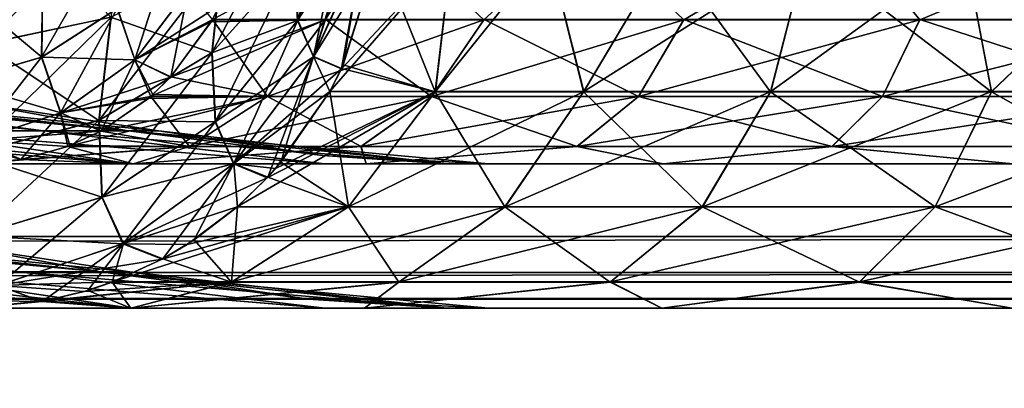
# Model space of a CAD drawing. Header units: millimetres. Extents: x -180 to 180, y -42 to 450.
# Tile 287 of 517: x 113 to 127, y -1 to 4. Entities that reach past the tile are written whole.
import ezdxf

# ---------------------------------------------------------------- set-up
doc = ezdxf.new("R2010")
doc.units = ezdxf.units.MM
doc.header["$LTSCALE"] = 65.185185
for name, color, linetype in [('13', 7, 'CONTINUOUS'), ('14', 7, 'CONTINUOUS'), ('15', 7, 'CONTINUOUS'), ('1572', 7, 'CONTINUOUS'), ('1584', 7, 'CONTINUOUS'), ('1585', 7, 'CONTINUOUS'), ('1586', 7, 'CONTINUOUS'), ('1587', 7, 'CONTINUOUS'), ('1588', 7, 'CONTINUOUS'), ('1589', 7, 'CONTINUOUS'), ('16', 7, 'CONTINUOUS'), ('1662', 7, 'CONTINUOUS'), ('1663', 7, 'CONTINUOUS'), ('1695', 7, 'CONTINUOUS'), ('1696', 7, 'CONTINUOUS'), ('1716', 7, 'CONTINUOUS'), ('1718', 7, 'CONTINUOUS'), ('1719', 7, 'CONTINUOUS'), ('1720', 7, 'CONTINUOUS'), ('1731', 7, 'CONTINUOUS'), ('1732', 7, 'CONTINUOUS'), ('1733', 7, 'CONTINUOUS'), ('1810', 7, 'CONTINUOUS'), ('1811', 7, 'CONTINUOUS'), ('1832', 7, 'CONTINUOUS'), ('1833', 7, 'CONTINUOUS'), ('7', 7, 'CONTINUOUS')]:
    doc.layers.add(name, color=color, linetype=linetype)

msp = doc.modelspace()

# ---------------------------------------------------------------- linework, layer by layer
at = {"layer": '13', "linetype": 'CONTINUOUS'}
for points in [[(152, -16, -447), (-152, -16, -447), (152, 68, -447), (152, -16, -447)], [(-152, -16, -447), (-152, 68, -447), (152, 68, -447), (-152, -16, -447)]]:
    msp.add_3dface(points, dxfattribs=at)
at = {"layer": '14', "linetype": 'CONTINUOUS'}
for points in [[(-152, 0), (152, 0), (152, 0, -430.007), (-152, 0)], [(-152, 0, -430.007), (-152, 0), (152, 0, -430.007), (-152, 0, -430.007)]]:
    msp.add_3dface(points, dxfattribs=at)
at = {"layer": '15', "linetype": 'CONTINUOUS'}
for points in [[(-152, 0.991, -431.006), (-152, 0.495, -430.87), (152, 0.991, -431.006), (-152, 0.991, -431.006)], [(-152, 0.495, -430.87), (152, 0.495, -430.869), (152, 0.991, -431.006), (-152, 0.495, -430.87)], [(-152, 0.495, -430.87), (-152, 0.133, -430.504), (152, 0.495, -430.869), (-152, 0.495, -430.87)], [(-152, 0.133, -430.504), (152, 0.133, -430.504), (152, 0.495, -430.869), (-152, 0.133, -430.504)], [(-152, 0.133, -430.504), (-152, 0, -430.007), (152, 0.133, -430.504), (-152, 0.133, -430.504)], [(-152, 0, -430.007), (152, 0, -430.007), (152, 0.133, -430.504), (-152, 0, -430.007)]]:
    msp.add_3dface(points, dxfattribs=at)
at = {"layer": '1572', "linetype": 'CONTINUOUS'}
for points in [[(114.877, 2, -288.381), (112.696, 2, -306.013), (111.367, 2, -291.074), (114.877, 2, -288.381)], [(111.37, 2, -55.928), (112.696, 2, -40.987), (114.881, 2, -58.623), (111.37, 2, -55.928)], [(114.915, 2, -300.62), (112.696, 2, -306.013), (114.877, 2, -288.381), (114.915, 2, -300.62)], [(112.696, 2, -40.987), (114.915, 2, -46.38), (114.881, 2, -58.623), (112.696, 2, -40.987)], [(117.572, 2, -284.87), (114.915, 2, -300.62), (114.877, 2, -288.381), (117.572, 2, -284.87)], [(114.881, 2, -58.623), (114.915, 2, -46.38), (117.574, 2, -62.133), (114.881, 2, -58.623)], [(118.148, 2, -295.769), (114.915, 2, -300.62), (117.572, 2, -284.87), (118.148, 2, -295.769)], [(114.915, 2, -46.38), (118.148, 2, -51.231), (117.574, 2, -62.133), (114.915, 2, -46.38)], [(119.266, 2, -280.781), (118.148, 2, -295.769), (117.572, 2, -284.87), (119.266, 2, -280.781)], [(117.574, 2, -62.133), (118.148, 2, -51.231), (119.266, 2, -66.219), (117.574, 2, -62.133)], [(122.269, 2, -291.648), (118.148, 2, -295.769), (119.843, 2, -276.394), (122.269, 2, -291.648)], [(119.843, 2, -276.394), (118.148, 2, -295.769), (119.266, 2, -280.781), (119.843, 2, -276.394)], [(118.148, 2, -51.231), (122.269, 2, -55.352), (119.266, 2, -66.219), (118.148, 2, -51.231)], [(119.266, 2, -66.219), (122.269, 2, -55.352), (119.843, 2, -70.606), (119.266, 2, -66.219)], [(122.269, 2, -55.352), (122.269, 2, -291.648), (119.843, 2, -276.394), (122.269, 2, -55.352)], [(119.843, 2, -70.606), (122.269, 2, -55.352), (119.843, 2, -276.394), (119.843, 2, -70.606)], [(127.12, 2, -288.415), (122.269, 2, -291.648), (127.12, 2, -58.585), (127.12, 2, -288.415)], [(127.12, 2, -58.585), (122.269, 2, -291.648), (122.269, 2, -55.352), (127.12, 2, -58.585)]]:
    msp.add_3dface(points, dxfattribs=at)
at = {"layer": '1584', "linetype": 'CONTINUOUS'}
for points in [[(111.37, 2, -55.928), (114.881, 2, -58.623), (109.231, 2.46, -59.979), (111.37, 2, -55.928)], [(109.231, 2.46, -59.979), (114.881, 2, -58.623), (110.581, 2.46, -60.911), (109.231, 2.46, -59.979)], [(110.581, 2.46, -60.911), (114.881, 2, -58.623), (111.775, 2.46, -61.992), (110.581, 2.46, -60.911)], [(114.881, 2, -58.623), (117.574, 2, -62.133), (111.775, 2.46, -61.992), (114.881, 2, -58.623)], [(111.775, 2.46, -61.992), (117.574, 2, -62.133), (113.671, 2.46, -64.528), (111.775, 2.46, -61.992)], [(117.574, 2, -62.133), (119.266, 2, -66.219), (113.671, 2.46, -64.528), (117.574, 2, -62.133)], [(113.671, 2.46, -64.528), (119.266, 2, -66.219), (114.845, 2.46, -67.405), (113.671, 2.46, -64.528)], [(119.266, 2, -66.219), (119.843, 2, -70.606), (114.845, 2.46, -67.405), (119.266, 2, -66.219)], [(114.845, 2.46, -67.405), (119.843, 2, -70.606), (117.543, 2.115, -70.606), (114.845, 2.46, -67.405)], [(115.267, 2.46, -70.606), (114.845, 2.46, -67.405), (117.543, 2.115, -70.606), (115.267, 2.46, -70.606)]]:
    msp.add_3dface(points, dxfattribs=at)
at = {"layer": '1585', "linetype": 'CONTINUOUS'}
for points in [[(109.13, 3, -67.428), (108.556, 3, -66.491), (113.671, 2.46, -64.528), (109.13, 3, -67.428)], [(108.556, 3, -66.491), (111.775, 2.46, -61.992), (113.671, 2.46, -64.528), (108.556, 3, -66.491)], [(109.551, 3, -68.442), (109.13, 3, -67.428), (114.845, 2.46, -67.405), (109.551, 3, -68.442)], [(109.13, 3, -67.428), (113.671, 2.46, -64.528), (114.845, 2.46, -67.405), (109.13, 3, -67.428)], [(109.807, 3, -69.511), (109.551, 3, -68.442), (114.845, 2.46, -67.405), (109.807, 3, -69.511)], [(109.807, 3, -69.511), (114.845, 2.46, -67.405), (115.267, 2.46, -70.606), (109.807, 3, -69.511)], [(109.807, 3, -69.511), (115.267, 2.46, -70.606), (112.593, 2.865, -70.606), (109.807, 3, -69.511)]]:
    msp.add_3dface(points, dxfattribs=at)
at = {"layer": '1586', "linetype": 'CONTINUOUS'}
for points in [[(112.593, 2.865, -70.606), (115.267, 2.46, -70.606), (112.594, 2.865, -276.394), (112.593, 2.865, -70.606)], [(112.594, 2.865, -276.394), (115.267, 2.46, -70.606), (115.267, 2.46, -276.394), (112.594, 2.865, -276.394)]]:
    msp.add_3dface(points, dxfattribs=at)
at = {"layer": '1587', "linetype": 'CONTINUOUS'}
for points in [[(108.557, 3, -280.507), (109.131, 3, -279.571), (113.671, 2.46, -282.472), (108.557, 3, -280.507)], [(111.775, 2.46, -285.008), (108.557, 3, -280.507), (113.671, 2.46, -282.472), (111.775, 2.46, -285.008)], [(109.131, 3, -279.571), (109.551, 3, -278.557), (113.671, 2.46, -282.472), (109.131, 3, -279.571)], [(109.551, 3, -278.557), (109.807, 3, -277.49), (114.845, 2.46, -279.595), (109.551, 3, -278.557)], [(113.671, 2.46, -282.472), (109.551, 3, -278.557), (114.845, 2.46, -279.595), (113.671, 2.46, -282.472)], [(109.807, 3, -277.49), (109.894, 3, -276.394), (114.845, 2.46, -279.595), (109.807, 3, -277.49)], [(109.894, 3, -276.394), (112.594, 2.865, -276.394), (114.845, 2.46, -279.595), (109.894, 3, -276.394)], [(112.594, 2.865, -276.394), (115.267, 2.46, -276.394), (114.845, 2.46, -279.595), (112.594, 2.865, -276.394)]]:
    msp.add_3dface(points, dxfattribs=at)
at = {"layer": '1588', "linetype": 'CONTINUOUS'}
for points in [[(114.877, 2, -288.381), (111.367, 2, -291.074), (110.581, 2.46, -286.089), (114.877, 2, -288.381)], [(114.877, 2, -288.381), (110.581, 2.46, -286.089), (111.775, 2.46, -285.008), (114.877, 2, -288.381)], [(117.572, 2, -284.87), (114.877, 2, -288.381), (111.775, 2.46, -285.008), (117.572, 2, -284.87)], [(117.572, 2, -284.87), (111.775, 2.46, -285.008), (113.671, 2.46, -282.472), (117.572, 2, -284.87)], [(119.266, 2, -280.781), (117.572, 2, -284.87), (113.671, 2.46, -282.472), (119.266, 2, -280.781)], [(119.266, 2, -280.781), (113.671, 2.46, -282.472), (114.845, 2.46, -279.595), (119.266, 2, -280.781)], [(115.267, 2.46, -276.394), (119.266, 2, -280.781), (114.845, 2.46, -279.595), (115.267, 2.46, -276.394)], [(119.266, 2, -280.781), (115.267, 2.46, -276.394), (117.544, 2.115, -276.394), (119.266, 2, -280.781)], [(119.843, 2, -276.394), (119.266, 2, -280.781), (117.544, 2.115, -276.394), (119.843, 2, -276.394)]]:
    msp.add_3dface(points, dxfattribs=at)
at = {"layer": '1589', "linetype": 'CONTINUOUS'}
for points in [[(115.267, 2.46, -70.606), (117.543, 2.115, -70.606), (115.267, 2.46, -276.394), (115.267, 2.46, -70.606)], [(115.267, 2.46, -276.394), (117.543, 2.115, -70.606), (117.544, 2.115, -276.394), (115.267, 2.46, -276.394)], [(117.543, 2.115, -70.606), (119.843, 2, -70.606), (117.544, 2.115, -276.394), (117.543, 2.115, -70.606)], [(119.843, 2, -70.606), (119.843, 2, -276.394), (117.544, 2.115, -276.394), (119.843, 2, -70.606)]]:
    msp.add_3dface(points, dxfattribs=at)
at = {"layer": '16', "linetype": 'CONTINUOUS'}
for points in [[(-152, 68.009, -431.591), (-152, 0.991, -431.006), (152, 0.991, -431.006), (-152, 68.009, -431.591)], [(152, 68.009, -431.591), (-152, 68.009, -431.591), (152, 0.991, -431.006), (152, 68.009, -431.591)]]:
    msp.add_3dface(points, dxfattribs=at)
at = {"layer": '1662', "linetype": 'CONTINUOUS'}
for points in [[(116.015, 4.003, -307.009), (115.437, 3.206, -306.836), (116.78, 2.937, -302.621), (116.015, 4.003, -307.009)], [(117.582, 4.002, -303.015), (116.015, 4.003, -307.009), (116.78, 2.937, -302.621), (117.582, 4.002, -303.015)], [(119.056, 2.937, -298.811), (117.582, 4.002, -303.015), (116.78, 2.937, -302.621), (119.056, 2.937, -298.811)], [(119.783, 4.002, -299.331), (117.582, 4.002, -303.015), (119.056, 2.937, -298.811), (119.783, 4.002, -299.331)], [(121.926, 2.937, -295.426), (119.783, 4.002, -299.331), (119.056, 2.937, -298.811), (121.926, 2.937, -295.426)], [(122.557, 4.002, -296.057), (119.783, 4.002, -299.331), (121.926, 2.937, -295.426), (122.557, 4.002, -296.057)], [(125.311, 2.937, -292.556), (122.557, 4.002, -296.057), (121.926, 2.937, -295.426), (125.311, 2.937, -292.556)], [(125.831, 4.002, -293.283), (122.557, 4.002, -296.057), (125.311, 2.937, -292.556), (125.831, 4.002, -293.283)], [(129.121, 2.937, -290.28), (125.831, 4.002, -293.283), (125.311, 2.937, -292.556), (129.121, 2.937, -290.28)], [(129.515, 4.002, -291.082), (125.831, 4.002, -293.283), (129.121, 2.937, -290.28), (129.515, 4.002, -291.082)], [(116.78, 2.937, -302.621), (115.437, 3.206, -306.836), (115.189, 2.963, -306.761), (116.78, 2.937, -302.621)], [(115.699, 2.241, -302.091), (115.16, 2.937, -306.753), (114.471, 2.455, -306.546), (115.699, 2.241, -302.091)], [(115.16, 2.937, -306.753), (116.78, 2.937, -302.621), (115.189, 2.963, -306.761), (115.16, 2.937, -306.753)], [(115.699, 2.241, -302.091), (116.78, 2.937, -302.621), (115.16, 2.937, -306.753), (115.699, 2.241, -302.091)], [(115.699, 2.241, -302.091), (118.077, 2.241, -298.111), (116.78, 2.937, -302.621), (115.699, 2.241, -302.091)], [(118.077, 2.241, -298.111), (119.056, 2.937, -298.811), (116.78, 2.937, -302.621), (118.077, 2.241, -298.111)], [(118.077, 2.241, -298.111), (121.074, 2.241, -294.574), (119.056, 2.937, -298.811), (118.077, 2.241, -298.111)], [(121.074, 2.241, -294.574), (121.926, 2.937, -295.426), (119.056, 2.937, -298.811), (121.074, 2.241, -294.574)], [(121.074, 2.241, -294.574), (124.611, 2.241, -291.577), (121.926, 2.937, -295.426), (121.074, 2.241, -294.574)], [(124.611, 2.241, -291.577), (125.311, 2.937, -292.556), (121.926, 2.937, -295.426), (124.611, 2.241, -291.577)], [(124.611, 2.241, -291.577), (128.591, 2.241, -289.199), (125.311, 2.937, -292.556), (124.611, 2.241, -291.577)], [(128.591, 2.241, -289.199), (129.121, 2.937, -290.28), (125.311, 2.937, -292.556), (128.591, 2.241, -289.199)], [(115.699, 2.241, -302.091), (114.471, 2.455, -306.546), (114.036, 2.253, -306.415), (115.699, 2.241, -302.091)], [(113.358, 2.06, -306.212), (114.915, 2, -300.62), (114.007, 2.241, -306.406), (113.358, 2.06, -306.212)], [(114.007, 2.241, -306.406), (115.699, 2.241, -302.091), (114.036, 2.253, -306.415), (114.007, 2.241, -306.406)], [(114.007, 2.241, -306.406), (114.915, 2, -300.62), (115.699, 2.241, -302.091), (114.007, 2.241, -306.406)], [(114.915, 2, -300.62), (118.148, 2, -295.769), (118.077, 2.241, -298.111), (114.915, 2, -300.62)], [(115.699, 2.241, -302.091), (114.915, 2, -300.62), (118.077, 2.241, -298.111), (115.699, 2.241, -302.091)], [(118.077, 2.241, -298.111), (118.148, 2, -295.769), (121.074, 2.241, -294.574), (118.077, 2.241, -298.111)], [(118.148, 2, -295.769), (122.269, 2, -291.648), (121.074, 2.241, -294.574), (118.148, 2, -295.769)], [(121.074, 2.241, -294.574), (122.269, 2, -291.648), (124.611, 2.241, -291.577), (121.074, 2.241, -294.574)], [(122.269, 2, -291.648), (127.12, 2, -288.415), (124.611, 2.241, -291.577), (122.269, 2, -291.648)], [(124.611, 2.241, -291.577), (127.12, 2, -288.415), (128.591, 2.241, -289.199), (124.611, 2.241, -291.577)], [(112.696, 2, -306.013), (114.915, 2, -300.62), (113.358, 2.06, -306.212), (112.696, 2, -306.013)]]:
    msp.add_3dface(points, dxfattribs=at)
at = {"layer": '1663', "linetype": 'CONTINUOUS'}
for points in [[(114.695, 4.155, -311.01), (114.699, 5.317, -312.901), (113.645, 3.479, -311.212), (114.695, 4.155, -311.01)], [(113.645, 3.479, -311.212), (114.699, 5.317, -312.901), (113.66, 4.737, -313.332), (113.645, 3.479, -311.212)], [(114.937, 3.442, -308.942), (115.459, 5.067, -310.679), (114.695, 4.155, -311.01), (114.937, 3.442, -308.942)], [(115.681, 4.426, -308.882), (115.459, 5.067, -310.679), (114.937, 3.442, -308.942), (115.681, 4.426, -308.882)], [(112.478, 4.455, -313.551), (112.46, 3.135, -311.256), (113.66, 4.737, -313.332), (112.478, 4.455, -313.551)], [(112.46, 3.135, -311.256), (113.645, 3.479, -311.212), (113.66, 4.737, -313.332), (112.46, 3.135, -311.256)], [(115.437, 3.206, -306.836), (115.681, 4.426, -308.882), (114.937, 3.442, -308.942), (115.437, 3.206, -306.836)], [(115.437, 3.206, -306.836), (116.015, 4.003, -307.009), (115.681, 4.426, -308.882), (115.437, 3.206, -306.836)], [(113.909, 2.707, -308.896), (114.695, 4.155, -311.01), (113.645, 3.479, -311.212), (113.909, 2.707, -308.896)], [(114.937, 3.442, -308.942), (114.695, 4.155, -311.01), (113.909, 2.707, -308.896), (114.937, 3.442, -308.942)], [(112.46, 3.135, -311.256), (112.744, 2.324, -308.75), (113.645, 3.479, -311.212), (112.46, 3.135, -311.256)], [(112.744, 2.324, -308.75), (113.909, 2.707, -308.896), (113.645, 3.479, -311.212), (112.744, 2.324, -308.75)], [(114.471, 2.455, -306.546), (114.937, 3.442, -308.942), (113.909, 2.707, -308.896), (114.471, 2.455, -306.546)], [(114.471, 2.455, -306.546), (115.16, 2.937, -306.753), (114.937, 3.442, -308.942), (114.471, 2.455, -306.546)], [(115.189, 2.963, -306.761), (115.437, 3.206, -306.836), (114.937, 3.442, -308.942), (115.189, 2.963, -306.761)], [(115.16, 2.937, -306.753), (115.189, 2.963, -306.761), (114.937, 3.442, -308.942), (115.16, 2.937, -306.753)], [(112.744, 2.324, -308.75), (113.358, 2.06, -306.212), (113.909, 2.707, -308.896), (112.744, 2.324, -308.75)], [(113.358, 2.06, -306.212), (114.007, 2.241, -306.406), (113.909, 2.707, -308.896), (113.358, 2.06, -306.212)], [(114.007, 2.241, -306.406), (114.036, 2.253, -306.415), (113.909, 2.707, -308.896), (114.007, 2.241, -306.406)], [(114.036, 2.253, -306.415), (114.471, 2.455, -306.546), (113.909, 2.707, -308.896), (114.036, 2.253, -306.415)], [(112.696, 2, -306.013), (113.358, 2.06, -306.212), (112.744, 2.324, -308.75), (112.696, 2, -306.013)]]:
    msp.add_3dface(points, dxfattribs=at)
at = {"layer": '1695', "linetype": 'CONTINUOUS'}
for points in [[(116.118, 4.201, -39.96), (118.392, 5.305, -44.528), (116.013, 3.999, -39.991), (116.118, 4.201, -39.96)], [(116.013, 3.999, -39.991), (118.392, 5.305, -44.528), (117.581, 4, -43.986), (116.013, 3.999, -39.991)], [(117.581, 4, -43.986), (118.392, 5.305, -44.528), (119.782, 4, -47.67), (117.581, 4, -43.986)], [(118.392, 5.305, -44.528), (121.194, 5.305, -48.733), (119.782, 4, -47.67), (118.392, 5.305, -44.528)], [(119.782, 4, -47.67), (121.194, 5.305, -48.733), (122.556, 4, -50.944), (119.782, 4, -47.67)], [(121.194, 5.305, -48.733), (124.767, 5.305, -52.306), (122.556, 4, -50.944), (121.194, 5.305, -48.733)], [(122.556, 4, -50.944), (124.767, 5.305, -52.306), (125.83, 4, -53.718), (122.556, 4, -50.944)], [(124.767, 5.305, -52.306), (128.972, 5.305, -55.108), (125.83, 4, -53.718), (124.767, 5.305, -52.306)], [(125.83, 4, -53.718), (128.972, 5.305, -55.108), (129.514, 4, -55.919), (125.83, 4, -53.718)], [(115.434, 3.202, -40.165), (117.581, 4, -43.986), (115.157, 2.935, -40.248), (115.434, 3.202, -40.165)], [(115.157, 2.935, -40.248), (117.581, 4, -43.986), (116.778, 2.935, -44.38), (115.157, 2.935, -40.248)], [(115.998, 3.971, -39.996), (117.581, 4, -43.986), (115.434, 3.202, -40.165), (115.998, 3.971, -39.996)], [(116.013, 3.999, -39.991), (117.581, 4, -43.986), (115.998, 3.971, -39.996), (116.013, 3.999, -39.991)], [(117.581, 4, -43.986), (119.782, 4, -47.67), (116.778, 2.935, -44.38), (117.581, 4, -43.986)], [(116.778, 2.935, -44.38), (119.782, 4, -47.67), (119.055, 2.935, -48.19), (116.778, 2.935, -44.38)], [(119.782, 4, -47.67), (122.556, 4, -50.944), (119.055, 2.935, -48.19), (119.782, 4, -47.67)], [(119.055, 2.935, -48.19), (122.556, 4, -50.944), (121.924, 2.935, -51.576), (119.055, 2.935, -48.19)], [(122.556, 4, -50.944), (125.83, 4, -53.718), (121.924, 2.935, -51.576), (122.556, 4, -50.944)], [(121.924, 2.935, -51.576), (125.83, 4, -53.718), (125.31, 2.935, -54.445), (121.924, 2.935, -51.576)], [(125.83, 4, -53.718), (129.514, 4, -55.919), (125.31, 2.935, -54.445), (125.83, 4, -53.718)], [(125.31, 2.935, -54.445), (129.514, 4, -55.919), (129.12, 2.935, -56.722), (125.31, 2.935, -54.445)], [(115.697, 2.24, -44.911), (114.004, 2.24, -40.595), (116.778, 2.935, -44.38), (115.697, 2.24, -44.911)], [(116.778, 2.935, -44.38), (114.004, 2.24, -40.595), (114.468, 2.454, -40.455), (116.778, 2.935, -44.38)], [(115.127, 2.908, -40.257), (116.778, 2.935, -44.38), (114.468, 2.454, -40.455), (115.127, 2.908, -40.257)], [(115.157, 2.935, -40.248), (116.778, 2.935, -44.38), (115.127, 2.908, -40.257), (115.157, 2.935, -40.248)], [(118.075, 2.24, -48.891), (115.697, 2.24, -44.911), (119.055, 2.935, -48.19), (118.075, 2.24, -48.891)], [(115.697, 2.24, -44.911), (116.778, 2.935, -44.38), (119.055, 2.935, -48.19), (115.697, 2.24, -44.911)], [(121.072, 2.24, -52.428), (118.075, 2.24, -48.891), (121.924, 2.935, -51.576), (121.072, 2.24, -52.428)], [(118.075, 2.24, -48.891), (119.055, 2.935, -48.19), (121.924, 2.935, -51.576), (118.075, 2.24, -48.891)], [(124.609, 2.24, -55.425), (121.072, 2.24, -52.428), (125.31, 2.935, -54.445), (124.609, 2.24, -55.425)], [(121.072, 2.24, -52.428), (121.924, 2.935, -51.576), (125.31, 2.935, -54.445), (121.072, 2.24, -52.428)], [(128.589, 2.24, -57.803), (124.609, 2.24, -55.425), (129.12, 2.935, -56.722), (128.589, 2.24, -57.803)], [(124.609, 2.24, -55.425), (125.31, 2.935, -54.445), (129.12, 2.935, -56.722), (124.609, 2.24, -55.425)], [(114.915, 2, -46.38), (112.696, 2, -40.987), (115.697, 2.24, -44.911), (114.915, 2, -46.38)], [(115.697, 2.24, -44.911), (112.696, 2, -40.987), (113.366, 2.062, -40.786), (115.697, 2.24, -44.911)], [(114.004, 2.24, -40.595), (115.697, 2.24, -44.911), (113.366, 2.062, -40.786), (114.004, 2.24, -40.595)], [(118.148, 2, -51.231), (114.915, 2, -46.38), (118.075, 2.24, -48.891), (118.148, 2, -51.231)], [(118.075, 2.24, -48.891), (114.915, 2, -46.38), (115.697, 2.24, -44.911), (118.075, 2.24, -48.891)], [(121.072, 2.24, -52.428), (118.148, 2, -51.231), (118.075, 2.24, -48.891), (121.072, 2.24, -52.428)], [(122.269, 2, -55.352), (118.148, 2, -51.231), (121.072, 2.24, -52.428), (122.269, 2, -55.352)], [(124.609, 2.24, -55.425), (122.269, 2, -55.352), (121.072, 2.24, -52.428), (124.609, 2.24, -55.425)], [(127.12, 2, -58.585), (122.269, 2, -55.352), (124.609, 2.24, -55.425), (127.12, 2, -58.585)], [(128.589, 2.24, -57.803), (127.12, 2, -58.585), (124.609, 2.24, -55.425), (128.589, 2.24, -57.803)]]:
    msp.add_3dface(points, dxfattribs=at)
at = {"layer": '1696', "linetype": 'CONTINUOUS'}
for points in [[(113.648, 3.48, -35.789), (112.482, 4.456, -33.449), (113.663, 4.739, -33.669), (113.648, 3.48, -35.789)], [(113.648, 3.48, -35.789), (113.663, 4.739, -33.669), (114.698, 4.158, -35.991), (113.648, 3.48, -35.789)], [(112.464, 3.135, -35.744), (112.482, 4.456, -33.449), (113.648, 3.48, -35.789), (112.464, 3.135, -35.744)], [(114.94, 3.445, -38.058), (114.698, 4.158, -35.991), (115.683, 4.429, -38.118), (114.94, 3.445, -38.058)], [(116.118, 4.201, -39.96), (114.94, 3.445, -38.058), (115.683, 4.429, -38.118), (116.118, 4.201, -39.96)], [(114.94, 3.445, -38.058), (113.648, 3.48, -35.789), (114.698, 4.158, -35.991), (114.94, 3.445, -38.058)], [(116.118, 4.201, -39.96), (116.013, 3.999, -39.991), (114.94, 3.445, -38.058), (116.118, 4.201, -39.96)], [(116.013, 3.999, -39.991), (115.998, 3.971, -39.996), (114.94, 3.445, -38.058), (116.013, 3.999, -39.991)], [(115.998, 3.971, -39.996), (115.434, 3.202, -40.165), (114.94, 3.445, -38.058), (115.998, 3.971, -39.996)], [(113.912, 2.708, -38.104), (112.464, 3.135, -35.744), (113.648, 3.48, -35.789), (113.912, 2.708, -38.104)], [(113.912, 2.708, -38.104), (113.648, 3.48, -35.789), (114.94, 3.445, -38.058), (113.912, 2.708, -38.104)], [(115.434, 3.202, -40.165), (113.912, 2.708, -38.104), (114.94, 3.445, -38.058), (115.434, 3.202, -40.165)], [(115.434, 3.202, -40.165), (115.157, 2.935, -40.248), (113.912, 2.708, -38.104), (115.434, 3.202, -40.165)], [(112.747, 2.325, -38.25), (112.464, 3.135, -35.744), (113.912, 2.708, -38.104), (112.747, 2.325, -38.25)], [(115.157, 2.935, -40.248), (115.127, 2.908, -40.257), (113.912, 2.708, -38.104), (115.157, 2.935, -40.248)], [(115.127, 2.908, -40.257), (114.468, 2.454, -40.455), (113.912, 2.708, -38.104), (115.127, 2.908, -40.257)], [(114.468, 2.454, -40.455), (112.747, 2.325, -38.25), (113.912, 2.708, -38.104), (114.468, 2.454, -40.455)], [(112.696, 2, -40.987), (112.186, 2.374, -37.89), (113.366, 2.062, -40.786), (112.696, 2, -40.987)], [(113.366, 2.062, -40.786), (112.186, 2.374, -37.89), (112.747, 2.325, -38.25), (113.366, 2.062, -40.786)], [(114.468, 2.454, -40.455), (114.004, 2.24, -40.595), (112.747, 2.325, -38.25), (114.468, 2.454, -40.455)], [(114.004, 2.24, -40.595), (113.366, 2.062, -40.786), (112.747, 2.325, -38.25), (114.004, 2.24, -40.595)]]:
    msp.add_3dface(points, dxfattribs=at)
at = {"layer": '1716', "linetype": 'CONTINUOUS'}
for points in [[(114.877, 0, -58.619), (112.664, 0, -40.987), (111.367, 0, -55.926), (114.877, 0, -58.619)], [(111.37, 0, -291.072), (112.664, 0, -306.013), (114.881, 0, -288.377), (111.37, 0, -291.072)], [(114.885, 0, -46.389), (112.664, 0, -40.987), (114.877, 0, -58.619), (114.885, 0, -46.389)], [(112.664, 0, -306.013), (114.885, 0, -300.611), (114.881, 0, -288.377), (112.664, 0, -306.013)], [(117.572, 0, -62.13), (114.885, 0, -46.389), (114.877, 0, -58.619), (117.572, 0, -62.13)], [(114.881, 0, -288.377), (114.885, 0, -300.611), (117.574, 0, -284.867), (114.881, 0, -288.377)], [(118.123, 0, -51.249), (114.885, 0, -46.389), (117.572, 0, -62.13), (118.123, 0, -51.249)], [(114.885, 0, -300.611), (118.123, 0, -295.751), (117.574, 0, -284.867), (114.885, 0, -300.611)], [(119.266, 0, -66.219), (118.123, 0, -51.249), (117.572, 0, -62.13), (119.266, 0, -66.219)], [(117.574, 0, -284.867), (118.123, 0, -295.751), (119.266, 0, -280.781), (117.574, 0, -284.867)], [(122.251, 0, -55.377), (118.123, 0, -51.249), (119.843, 0, -70.606), (122.251, 0, -55.377)], [(119.843, 0, -70.606), (118.123, 0, -51.249), (119.266, 0, -66.219), (119.843, 0, -70.606)], [(118.123, 0, -295.751), (122.251, 0, -291.623), (119.266, 0, -280.781), (118.123, 0, -295.751)], [(119.266, 0, -280.781), (122.251, 0, -291.623), (119.843, 0, -276.394), (119.266, 0, -280.781)], [(122.251, 0, -291.623), (122.251, 0, -55.377), (119.843, 0, -70.606), (122.251, 0, -291.623)], [(119.843, 0, -276.394), (122.251, 0, -291.623), (119.843, 0, -70.606), (119.843, 0, -276.394)], [(127.111, 0, -58.615), (122.251, 0, -55.377), (127.111, 0, -288.385), (127.111, 0, -58.615)], [(127.111, 0, -288.385), (122.251, 0, -55.377), (122.251, 0, -291.623), (127.111, 0, -288.385)]]:
    msp.add_3dface(points, dxfattribs=at)
at = {"layer": '1718', "linetype": 'CONTINUOUS'}
for points in [[(114.877, 0, -58.619), (111.367, 0, -55.926), (110.333, 0.5, -61.223), (114.877, 0, -58.619)], [(111.489, 0.5, -62.269), (114.877, 0, -58.619), (110.333, 0.5, -61.223), (111.489, 0.5, -62.269)], [(117.572, 0, -62.13), (114.877, 0, -58.619), (111.489, 0.5, -62.269), (117.572, 0, -62.13)], [(113.324, 0.5, -64.724), (117.572, 0, -62.13), (111.489, 0.5, -62.269), (113.324, 0.5, -64.724)], [(119.266, 0, -66.219), (117.572, 0, -62.13), (113.324, 0.5, -64.724), (119.266, 0, -66.219)], [(114.461, 0.5, -67.508), (119.266, 0, -66.219), (113.324, 0.5, -64.724), (114.461, 0.5, -67.508)], [(114.869, 0.5, -70.606), (119.266, 0, -66.219), (114.461, 0.5, -67.508), (114.869, 0.5, -70.606)], [(117.344, 0.125, -70.606), (119.266, 0, -66.219), (114.869, 0.5, -70.606), (117.344, 0.125, -70.606)], [(119.843, 0, -70.606), (119.266, 0, -66.219), (117.344, 0.125, -70.606), (119.843, 0, -70.606)]]:
    msp.add_3dface(points, dxfattribs=at)
at = {"layer": '1719', "linetype": 'CONTINUOUS'}
for points in [[(117.344, 0.125, -70.606), (114.869, 0.5, -70.606), (117.343, 0.125, -276.394), (117.344, 0.125, -70.606)], [(117.343, 0.125, -276.394), (114.869, 0.5, -70.606), (114.869, 0.5, -276.394), (117.343, 0.125, -276.394)], [(119.843, 0, -276.394), (117.344, 0.125, -70.606), (117.343, 0.125, -276.394), (119.843, 0, -276.394)], [(119.843, 0, -276.394), (119.843, 0, -70.606), (117.344, 0.125, -70.606), (119.843, 0, -276.394)]]:
    msp.add_3dface(points, dxfattribs=at)
at = {"layer": '1720', "linetype": 'CONTINUOUS'}
for points in [[(114.869, 0.5, -276.394), (112.394, 0.875, -70.606), (112.393, 0.875, -276.394), (114.869, 0.5, -276.394)], [(114.869, 0.5, -276.394), (114.869, 0.5, -70.606), (112.394, 0.875, -70.606), (114.869, 0.5, -276.394)]]:
    msp.add_3dface(points, dxfattribs=at)
at = {"layer": '1731', "linetype": 'CONTINUOUS'}
for points in [[(114.461, 0.5, -67.508), (113.324, 0.5, -64.724), (109.551, 1, -68.443), (114.461, 0.5, -67.508)], [(114.461, 0.5, -67.508), (109.551, 1, -68.443), (109.807, 1, -69.51), (114.461, 0.5, -67.508)], [(109.894, 1, -70.606), (114.461, 0.5, -67.508), (109.807, 1, -69.51), (109.894, 1, -70.606)], [(114.461, 0.5, -67.508), (109.894, 1, -70.606), (112.394, 0.875, -70.606), (114.461, 0.5, -67.508)], [(114.869, 0.5, -70.606), (114.461, 0.5, -67.508), (112.394, 0.875, -70.606), (114.869, 0.5, -70.606)]]:
    msp.add_3dface(points, dxfattribs=at)
at = {"layer": '1732', "linetype": 'CONTINUOUS'}
for points in [[(111.37, 0, -291.072), (114.881, 0, -288.377), (109.027, 0.5, -286.679), (111.37, 0, -291.072)], [(109.027, 0.5, -286.679), (114.881, 0, -288.377), (110.333, 0.5, -285.777), (109.027, 0.5, -286.679)], [(110.333, 0.5, -285.777), (114.881, 0, -288.377), (111.489, 0.5, -284.731), (110.333, 0.5, -285.777)], [(114.881, 0, -288.377), (117.574, 0, -284.867), (111.489, 0.5, -284.731), (114.881, 0, -288.377)], [(111.489, 0.5, -284.731), (117.574, 0, -284.867), (113.324, 0.5, -282.276), (111.489, 0.5, -284.731)], [(117.574, 0, -284.867), (119.266, 0, -280.781), (113.324, 0.5, -282.276), (117.574, 0, -284.867)], [(113.324, 0.5, -282.276), (119.266, 0, -280.781), (114.461, 0.5, -279.492), (113.324, 0.5, -282.276)], [(119.266, 0, -280.781), (119.843, 0, -276.394), (114.461, 0.5, -279.492), (119.266, 0, -280.781)], [(119.843, 0, -276.394), (117.343, 0.125, -276.394), (114.461, 0.5, -279.492), (119.843, 0, -276.394)], [(117.343, 0.125, -276.394), (114.869, 0.5, -276.394), (114.461, 0.5, -279.492), (117.343, 0.125, -276.394)]]:
    msp.add_3dface(points, dxfattribs=at)
at = {"layer": '1733', "linetype": 'CONTINUOUS'}
for points in [[(109.551, 1, -278.558), (109.13, 1, -279.572), (114.461, 0.5, -279.492), (109.551, 1, -278.558)], [(109.13, 1, -279.572), (113.324, 0.5, -282.276), (114.461, 0.5, -279.492), (109.13, 1, -279.572)], [(109.807, 1, -277.489), (109.551, 1, -278.558), (114.461, 0.5, -279.492), (109.807, 1, -277.489)], [(114.869, 0.5, -276.394), (112.393, 0.875, -276.394), (109.807, 1, -277.489), (114.869, 0.5, -276.394)], [(114.869, 0.5, -276.394), (109.807, 1, -277.489), (114.461, 0.5, -279.492), (114.869, 0.5, -276.394)]]:
    msp.add_3dface(points, dxfattribs=at)
at = {"layer": '1810', "linetype": 'CONTINUOUS'}
for points in [[(117.774, 5.816, -310.784), (117.197, 3.989, -310.712), (117.146, 4.813, -312.187), (117.774, 5.816, -310.784)], [(117.774, 5.816, -310.784), (117.841, 5.432, -310.019), (117.197, 3.989, -310.712), (117.774, 5.816, -310.784)], [(112.842, 3.663, -315.726), (113.196, 5.509, -317.482), (114.604, 4.036, -315.295), (112.842, 3.663, -315.726)], [(117.841, 5.432, -310.019), (117.955, 5.166, -309.251), (117.197, 3.989, -310.712), (117.841, 5.432, -310.019)], [(117.955, 5.166, -309.251), (117.416, 3.486, -309.142), (117.197, 3.989, -310.712), (117.955, 5.166, -309.251)], [(117.955, 5.166, -309.251), (118.114, 5.011, -308.489), (117.416, 3.486, -309.142), (117.955, 5.166, -309.251)], [(118.114, 5.011, -308.489), (118.324, 4.958, -307.71), (117.416, 3.486, -309.142), (118.114, 5.011, -308.489)], [(118.324, 4.958, -307.71), (117.806, 3.32, -307.555), (117.416, 3.486, -309.142), (118.324, 4.958, -307.71)], [(116.008, 3.54, -312.905), (114.604, 4.036, -315.295), (116.144, 4.828, -314.517), (116.008, 3.54, -312.905)], [(116.008, 3.54, -312.905), (116.144, 4.828, -314.517), (117.146, 4.813, -312.187), (116.008, 3.54, -312.905)], [(117.197, 3.989, -310.712), (116.008, 3.54, -312.905), (117.146, 4.813, -312.187), (117.197, 3.989, -310.712)], [(114.437, 2.603, -313.413), (112.842, 3.663, -315.726), (114.604, 4.036, -315.295), (114.437, 2.603, -313.413)], [(114.437, 2.603, -313.413), (114.604, 4.036, -315.295), (116.008, 3.54, -312.905), (114.437, 2.603, -313.413)], [(116.053, 2.584, -311.097), (116.008, 3.54, -312.905), (117.197, 3.989, -310.712), (116.053, 2.584, -311.097)], [(117.416, 3.486, -309.142), (116.053, 2.584, -311.097), (117.197, 3.989, -310.712), (117.416, 3.486, -309.142)], [(112.659, 2.137, -313.636), (112.842, 3.663, -315.726), (114.437, 2.603, -313.413), (112.659, 2.137, -313.636)], [(116.053, 2.584, -311.097), (114.437, 2.603, -313.413), (116.008, 3.54, -312.905), (116.053, 2.584, -311.097)], [(116.309, 2.002, -309.177), (116.053, 2.584, -311.097), (117.416, 3.486, -309.142), (116.309, 2.002, -309.177)], [(117.806, 3.32, -307.555), (116.309, 2.002, -309.177), (117.416, 3.486, -309.142), (117.806, 3.32, -307.555)], [(117.644, 3.005, -307.506), (116.309, 2.002, -309.177), (117.806, 3.32, -307.555), (117.644, 3.005, -307.506)], [(116.892, 1.936, -307.28), (116.309, 2.002, -309.177), (117.644, 3.005, -307.506), (116.892, 1.936, -307.28)], [(114.482, 1.538, -311.298), (112.659, 2.137, -313.636), (114.437, 2.603, -313.413), (114.482, 1.538, -311.298)], [(114.482, 1.538, -311.298), (114.437, 2.603, -313.413), (116.053, 2.584, -311.097), (114.482, 1.538, -311.298)], [(116.309, 2.002, -309.177), (114.482, 1.538, -311.298), (116.053, 2.584, -311.097), (116.309, 2.002, -309.177)], [(112.709, 1.002, -311.287), (112.659, 2.137, -313.636), (114.482, 1.538, -311.298), (112.709, 1.002, -311.287)], [(114.774, 0.891, -309.056), (114.482, 1.538, -311.298), (116.309, 2.002, -309.177), (114.774, 0.891, -309.056)], [(116.776, 1.808, -307.246), (114.774, 0.891, -309.056), (116.309, 2.002, -309.177), (116.776, 1.808, -307.246)], [(116.776, 1.808, -307.246), (116.309, 2.002, -309.177), (116.892, 1.936, -307.28), (116.776, 1.808, -307.246)], [(116.357, 1.402, -307.12), (114.774, 0.891, -309.056), (116.776, 1.808, -307.246), (116.357, 1.402, -307.12)], [(114.774, 0.891, -309.056), (112.709, 1.002, -311.287), (114.482, 1.538, -311.298), (114.774, 0.891, -309.056)], [(115.665, 0.883, -306.913), (114.774, 0.891, -309.056), (116.357, 1.402, -307.12), (115.665, 0.883, -306.913)], [(113.034, 0.313, -308.797), (112.709, 1.002, -311.287), (114.774, 0.891, -309.056), (113.034, 0.313, -308.797)], [(115.319, 0.679, -306.809), (113.034, 0.313, -308.797), (114.774, 0.891, -309.056), (115.319, 0.679, -306.809)], [(115.319, 0.679, -306.809), (114.774, 0.891, -309.056), (115.665, 0.883, -306.913), (115.319, 0.679, -306.809)], [(114.629, 0.362, -306.602), (113.034, 0.313, -308.797), (115.319, 0.679, -306.809), (114.629, 0.362, -306.602)], [(113.652, 0.089, -306.309), (112.371, 0.111, -307.836), (113.034, 0.313, -308.797), (113.652, 0.089, -306.309)], [(114.237, 0.229, -306.485), (113.034, 0.313, -308.797), (114.629, 0.362, -306.602), (114.237, 0.229, -306.485)], [(113.652, 0.089, -306.309), (113.034, 0.313, -308.797), (114.237, 0.229, -306.485), (113.652, 0.089, -306.309)], [(112.664, 0, -306.013), (112.371, 0.111, -307.836), (113.652, 0.089, -306.309), (112.664, 0, -306.013)]]:
    msp.add_3dface(points, dxfattribs=at)
at = {"layer": '1811', "linetype": 'CONTINUOUS'}
for points in [[(119.335, 4.958, -304.966), (117.644, 3.005, -307.506), (117.806, 3.32, -307.555), (119.335, 4.958, -304.966)], [(117.644, 3.005, -307.506), (119.335, 4.958, -304.966), (119.108, 3.004, -303.769), (117.644, 3.005, -307.506)], [(118.324, 4.958, -307.71), (119.335, 4.958, -304.966), (117.806, 3.32, -307.555), (118.324, 4.958, -307.71)], [(119.335, 4.958, -304.966), (120.676, 4.958, -302.368), (119.108, 3.004, -303.769), (119.335, 4.958, -304.966)], [(119.108, 3.004, -303.769), (120.676, 4.958, -302.368), (121.166, 3.004, -300.323), (119.108, 3.004, -303.769)], [(120.676, 4.958, -302.368), (122.327, 4.958, -299.955), (121.166, 3.004, -300.323), (120.676, 4.958, -302.368)], [(122.327, 4.958, -299.955), (124.263, 4.958, -297.763), (121.166, 3.004, -300.323), (122.327, 4.958, -299.955)], [(121.166, 3.004, -300.323), (124.263, 4.958, -297.763), (123.761, 3.004, -297.261), (121.166, 3.004, -300.323)], [(124.263, 4.958, -297.763), (126.455, 4.958, -295.827), (123.761, 3.004, -297.261), (124.263, 4.958, -297.763)], [(123.761, 3.004, -297.261), (126.455, 4.958, -295.827), (126.823, 3.004, -294.666), (123.761, 3.004, -297.261)], [(126.455, 4.958, -295.827), (128.868, 4.958, -294.176), (126.823, 3.004, -294.666), (126.455, 4.958, -295.827)], [(126.823, 3.004, -294.666), (128.868, 4.958, -294.176), (130.269, 3.004, -292.608), (126.823, 3.004, -294.666)], [(116.357, 1.402, -307.12), (116.776, 1.808, -307.246), (119.108, 3.004, -303.769), (116.357, 1.402, -307.12)], [(116.357, 1.402, -307.12), (119.108, 3.004, -303.769), (117.905, 1.405, -303.179), (116.357, 1.402, -307.12)], [(116.776, 1.808, -307.246), (116.892, 1.936, -307.28), (119.108, 3.004, -303.769), (116.776, 1.808, -307.246)], [(116.892, 1.936, -307.28), (117.644, 3.005, -307.506), (119.108, 3.004, -303.769), (116.892, 1.936, -307.28)], [(119.108, 3.004, -303.769), (121.166, 3.004, -300.323), (117.905, 1.405, -303.179), (119.108, 3.004, -303.769)], [(117.905, 1.405, -303.179), (121.166, 3.004, -300.323), (120.076, 1.405, -299.544), (117.905, 1.405, -303.179)], [(121.166, 3.004, -300.323), (123.761, 3.004, -297.261), (120.076, 1.405, -299.544), (121.166, 3.004, -300.323)], [(120.076, 1.405, -299.544), (123.761, 3.004, -297.261), (122.813, 1.405, -296.313), (120.076, 1.405, -299.544)], [(123.761, 3.004, -297.261), (126.823, 3.004, -294.666), (122.813, 1.405, -296.313), (123.761, 3.004, -297.261)], [(122.813, 1.405, -296.313), (126.823, 3.004, -294.666), (126.044, 1.405, -293.576), (122.813, 1.405, -296.313)], [(126.823, 3.004, -294.666), (130.269, 3.004, -292.608), (126.044, 1.405, -293.576), (126.823, 3.004, -294.666)], [(126.044, 1.405, -293.576), (130.269, 3.004, -292.608), (129.679, 1.405, -291.405), (126.044, 1.405, -293.576)], [(114.629, 0.362, -306.602), (115.319, 0.679, -306.809), (117.905, 1.405, -303.179), (114.629, 0.362, -306.602)], [(116.283, 0.362, -302.384), (114.629, 0.362, -306.602), (117.905, 1.405, -303.179), (116.283, 0.362, -302.384)], [(115.319, 0.679, -306.809), (115.665, 0.883, -306.913), (117.905, 1.405, -303.179), (115.319, 0.679, -306.809)], [(115.665, 0.883, -306.913), (116.357, 1.402, -307.12), (117.905, 1.405, -303.179), (115.665, 0.883, -306.913)], [(118.606, 0.362, -298.493), (116.283, 0.362, -302.384), (120.076, 1.405, -299.544), (118.606, 0.362, -298.493)], [(116.283, 0.362, -302.384), (117.905, 1.405, -303.179), (120.076, 1.405, -299.544), (116.283, 0.362, -302.384)], [(121.536, 0.362, -295.036), (118.606, 0.362, -298.493), (122.813, 1.405, -296.313), (121.536, 0.362, -295.036)], [(118.606, 0.362, -298.493), (120.076, 1.405, -299.544), (122.813, 1.405, -296.313), (118.606, 0.362, -298.493)], [(124.993, 0.362, -292.106), (121.536, 0.362, -295.036), (126.044, 1.405, -293.576), (124.993, 0.362, -292.106)], [(121.536, 0.362, -295.036), (122.813, 1.405, -296.313), (126.044, 1.405, -293.576), (121.536, 0.362, -295.036)], [(128.884, 0.362, -289.783), (124.993, 0.362, -292.106), (129.679, 1.405, -291.405), (128.884, 0.362, -289.783)], [(124.993, 0.362, -292.106), (126.044, 1.405, -293.576), (129.679, 1.405, -291.405), (124.993, 0.362, -292.106)], [(114.885, 0, -300.611), (112.664, 0, -306.013), (116.283, 0.362, -302.384), (114.885, 0, -300.611)], [(112.664, 0, -306.013), (113.652, 0.089, -306.309), (116.283, 0.362, -302.384), (112.664, 0, -306.013)], [(113.652, 0.089, -306.309), (114.237, 0.229, -306.485), (116.283, 0.362, -302.384), (113.652, 0.089, -306.309)], [(114.237, 0.229, -306.485), (114.629, 0.362, -306.602), (116.283, 0.362, -302.384), (114.237, 0.229, -306.485)], [(118.123, 0, -295.751), (114.885, 0, -300.611), (118.606, 0.362, -298.493), (118.123, 0, -295.751)], [(118.606, 0.362, -298.493), (114.885, 0, -300.611), (116.283, 0.362, -302.384), (118.606, 0.362, -298.493)], [(122.251, 0, -291.623), (118.123, 0, -295.751), (121.536, 0.362, -295.036), (122.251, 0, -291.623)], [(121.536, 0.362, -295.036), (118.123, 0, -295.751), (118.606, 0.362, -298.493), (121.536, 0.362, -295.036)], [(124.993, 0.362, -292.106), (122.251, 0, -291.623), (121.536, 0.362, -295.036), (124.993, 0.362, -292.106)], [(127.111, 0, -288.385), (122.251, 0, -291.623), (124.993, 0.362, -292.106), (127.111, 0, -288.385)], [(128.884, 0.362, -289.783), (127.111, 0, -288.385), (124.993, 0.362, -292.106), (128.884, 0.362, -289.783)]]:
    msp.add_3dface(points, dxfattribs=at)
at = {"layer": '1832', "linetype": 'CONTINUOUS'}
for points in [[(119.106, 3, -43.232), (118.324, 4.958, -39.29), (117.831, 3.374, -39.438), (119.106, 3, -43.232)], [(119.335, 4.958, -42.034), (118.324, 4.958, -39.29), (119.106, 3, -43.232), (119.335, 4.958, -42.034)], [(120.676, 4.958, -44.632), (119.335, 4.958, -42.034), (119.106, 3, -43.232), (120.676, 4.958, -44.632)], [(121.164, 3, -46.678), (120.676, 4.958, -44.632), (119.106, 3, -43.232), (121.164, 3, -46.678)], [(122.327, 4.958, -47.045), (120.676, 4.958, -44.632), (121.164, 3, -46.678), (122.327, 4.958, -47.045)], [(123.759, 3, -49.741), (122.327, 4.958, -47.045), (121.164, 3, -46.678), (123.759, 3, -49.741)], [(124.263, 4.958, -49.237), (122.327, 4.958, -47.045), (123.759, 3, -49.741), (124.263, 4.958, -49.237)], [(126.822, 3, -52.336), (124.263, 4.958, -49.237), (123.759, 3, -49.741), (126.822, 3, -52.336)], [(126.455, 4.958, -51.173), (124.263, 4.958, -49.237), (126.822, 3, -52.336), (126.455, 4.958, -51.173)], [(128.868, 4.958, -52.824), (126.455, 4.958, -51.173), (126.822, 3, -52.336), (128.868, 4.958, -52.824)], [(130.268, 3, -54.394), (128.868, 4.958, -52.824), (126.822, 3, -52.336), (130.268, 3, -54.394)], [(117.642, 3.003, -39.494), (119.106, 3, -43.232), (117.808, 3.324, -39.445), (117.642, 3.003, -39.494)], [(117.808, 3.324, -39.445), (119.106, 3, -43.232), (117.831, 3.374, -39.438), (117.808, 3.324, -39.445)], [(117.642, 3.003, -39.494), (116.966, 2.022, -39.697), (117.902, 1.402, -43.823), (117.642, 3.003, -39.494)], [(119.106, 3, -43.232), (117.642, 3.003, -39.494), (117.902, 1.402, -43.823), (119.106, 3, -43.232)], [(120.073, 1.402, -47.458), (119.106, 3, -43.232), (117.902, 1.402, -43.823), (120.073, 1.402, -47.458)], [(121.164, 3, -46.678), (119.106, 3, -43.232), (120.073, 1.402, -47.458), (121.164, 3, -46.678)], [(122.811, 1.402, -50.689), (121.164, 3, -46.678), (120.073, 1.402, -47.458), (122.811, 1.402, -50.689)], [(123.759, 3, -49.741), (121.164, 3, -46.678), (122.811, 1.402, -50.689), (123.759, 3, -49.741)], [(126.042, 1.402, -53.427), (123.759, 3, -49.741), (122.811, 1.402, -50.689), (126.042, 1.402, -53.427)], [(126.822, 3, -52.336), (123.759, 3, -49.741), (126.042, 1.402, -53.427), (126.822, 3, -52.336)], [(129.677, 1.402, -55.598), (126.822, 3, -52.336), (126.042, 1.402, -53.427), (129.677, 1.402, -55.598)], [(130.268, 3, -54.394), (126.822, 3, -52.336), (129.677, 1.402, -55.598), (130.268, 3, -54.394)], [(117.902, 1.402, -43.823), (116.966, 2.022, -39.697), (116.782, 1.815, -39.752), (117.902, 1.402, -43.823)], [(116.361, 1.406, -39.879), (117.902, 1.402, -43.823), (116.782, 1.815, -39.752), (116.361, 1.406, -39.879)], [(116.28, 0.36, -44.618), (116.361, 1.406, -39.879), (115.761, 0.946, -40.058), (116.28, 0.36, -44.618)], [(116.28, 0.36, -44.618), (117.902, 1.402, -43.823), (116.361, 1.406, -39.879), (116.28, 0.36, -44.618)], [(116.28, 0.36, -44.618), (118.603, 0.36, -48.509), (117.902, 1.402, -43.823), (116.28, 0.36, -44.618)], [(118.603, 0.36, -48.509), (120.073, 1.402, -47.458), (117.902, 1.402, -43.823), (118.603, 0.36, -48.509)], [(118.603, 0.36, -48.509), (121.533, 0.36, -51.967), (120.073, 1.402, -47.458), (118.603, 0.36, -48.509)], [(121.533, 0.36, -51.967), (122.811, 1.402, -50.689), (120.073, 1.402, -47.458), (121.533, 0.36, -51.967)], [(121.533, 0.36, -51.967), (124.991, 0.36, -54.897), (122.811, 1.402, -50.689), (121.533, 0.36, -51.967)], [(124.991, 0.36, -54.897), (126.042, 1.402, -53.427), (122.811, 1.402, -50.689), (124.991, 0.36, -54.897)], [(124.991, 0.36, -54.897), (128.882, 0.36, -57.22), (126.042, 1.402, -53.427), (124.991, 0.36, -54.897)], [(128.882, 0.36, -57.22), (129.677, 1.402, -55.598), (126.042, 1.402, -53.427), (128.882, 0.36, -57.22)], [(116.28, 0.36, -44.618), (115.761, 0.946, -40.058), (115.328, 0.684, -40.188), (116.28, 0.36, -44.618)], [(114.626, 0.361, -40.399), (116.28, 0.36, -44.618), (115.328, 0.684, -40.188), (114.626, 0.361, -40.399)], [(114.288, 0.245, -40.5), (114.885, 0, -46.389), (114.626, 0.361, -40.399), (114.288, 0.245, -40.5)], [(114.626, 0.361, -40.399), (114.885, 0, -46.389), (116.28, 0.36, -44.618), (114.626, 0.361, -40.399)], [(114.885, 0, -46.389), (118.123, 0, -51.249), (118.603, 0.36, -48.509), (114.885, 0, -46.389)], [(116.28, 0.36, -44.618), (114.885, 0, -46.389), (118.603, 0.36, -48.509), (116.28, 0.36, -44.618)], [(118.123, 0, -51.249), (122.251, 0, -55.377), (121.533, 0.36, -51.967), (118.123, 0, -51.249)], [(118.603, 0.36, -48.509), (118.123, 0, -51.249), (121.533, 0.36, -51.967), (118.603, 0.36, -48.509)], [(121.533, 0.36, -51.967), (122.251, 0, -55.377), (124.991, 0.36, -54.897), (121.533, 0.36, -51.967)], [(122.251, 0, -55.377), (127.111, 0, -58.615), (124.991, 0.36, -54.897), (122.251, 0, -55.377)], [(124.991, 0.36, -54.897), (127.111, 0, -58.615), (128.882, 0.36, -57.22), (124.991, 0.36, -54.897)], [(113.653, 0.09, -40.69), (114.885, 0, -46.389), (114.288, 0.245, -40.5), (113.653, 0.09, -40.69)], [(112.664, 0, -40.987), (114.885, 0, -46.389), (113.653, 0.09, -40.69), (112.664, 0, -40.987)]]:
    msp.add_3dface(points, dxfattribs=at)
at = {"layer": '1833', "linetype": 'CONTINUOUS'}
for points in [[(117.148, 4.817, -34.816), (117.242, 5.928, -33.5), (116.012, 3.544, -34.097), (117.148, 4.817, -34.816)], [(116.012, 3.544, -34.097), (117.242, 5.928, -33.5), (116.148, 4.831, -32.486), (116.012, 3.544, -34.097)], [(113.202, 5.509, -29.519), (112.847, 3.664, -31.274), (114.932, 5.771, -30.126), (113.202, 5.509, -29.519)], [(112.847, 3.664, -31.274), (114.609, 4.038, -31.707), (114.932, 5.771, -30.126), (112.847, 3.664, -31.274)], [(117.2, 3.993, -36.29), (117.77, 5.863, -36.137), (117.148, 4.817, -34.816), (117.2, 3.993, -36.29)], [(117.832, 5.468, -36.897), (117.77, 5.863, -36.137), (117.2, 3.993, -36.29), (117.832, 5.468, -36.897)], [(117.419, 3.491, -37.858), (117.832, 5.468, -36.897), (117.2, 3.993, -36.29), (117.419, 3.491, -37.858)], [(117.944, 5.185, -37.682), (117.832, 5.468, -36.897), (117.419, 3.491, -37.858), (117.944, 5.185, -37.682)], [(118.106, 5.016, -38.476), (117.944, 5.185, -37.682), (117.419, 3.491, -37.858), (118.106, 5.016, -38.476)], [(117.808, 3.324, -39.445), (118.106, 5.016, -38.476), (117.419, 3.491, -37.858), (117.808, 3.324, -39.445)], [(117.808, 3.324, -39.445), (117.831, 3.374, -39.438), (118.106, 5.016, -38.476), (117.808, 3.324, -39.445)], [(117.831, 3.374, -39.438), (118.324, 4.958, -39.29), (118.106, 5.016, -38.476), (117.831, 3.374, -39.438)], [(116.012, 3.544, -34.097), (116.148, 4.831, -32.486), (114.442, 2.605, -33.589), (116.012, 3.544, -34.097)], [(114.442, 2.605, -33.589), (116.148, 4.831, -32.486), (114.609, 4.038, -31.707), (114.442, 2.605, -33.589)], [(116.057, 2.587, -35.904), (117.148, 4.817, -34.816), (116.012, 3.544, -34.097), (116.057, 2.587, -35.904)], [(117.2, 3.993, -36.29), (117.148, 4.817, -34.816), (116.057, 2.587, -35.904), (117.2, 3.993, -36.29)], [(112.847, 3.664, -31.274), (112.664, 2.138, -33.365), (114.609, 4.038, -31.707), (112.847, 3.664, -31.274)], [(112.664, 2.138, -33.365), (114.442, 2.605, -33.589), (114.609, 4.038, -31.707), (112.664, 2.138, -33.365)], [(116.313, 2.006, -37.823), (117.2, 3.993, -36.29), (116.057, 2.587, -35.904), (116.313, 2.006, -37.823)], [(117.419, 3.491, -37.858), (117.2, 3.993, -36.29), (116.313, 2.006, -37.823), (117.419, 3.491, -37.858)], [(114.487, 1.54, -35.702), (116.012, 3.544, -34.097), (114.442, 2.605, -33.589), (114.487, 1.54, -35.702)], [(116.057, 2.587, -35.904), (116.012, 3.544, -34.097), (114.487, 1.54, -35.702), (116.057, 2.587, -35.904)], [(116.782, 1.815, -39.752), (117.419, 3.491, -37.858), (116.313, 2.006, -37.823), (116.782, 1.815, -39.752)], [(116.782, 1.815, -39.752), (116.966, 2.022, -39.697), (117.419, 3.491, -37.858), (116.782, 1.815, -39.752)], [(116.966, 2.022, -39.697), (117.642, 3.003, -39.494), (117.419, 3.491, -37.858), (116.966, 2.022, -39.697)], [(117.642, 3.003, -39.494), (117.808, 3.324, -39.445), (117.419, 3.491, -37.858), (117.642, 3.003, -39.494)], [(112.664, 2.138, -33.365), (112.715, 1.003, -35.713), (114.442, 2.605, -33.589), (112.664, 2.138, -33.365)], [(112.715, 1.003, -35.713), (114.487, 1.54, -35.702), (114.442, 2.605, -33.589), (112.715, 1.003, -35.713)], [(114.78, 0.894, -37.943), (116.057, 2.587, -35.904), (114.487, 1.54, -35.702), (114.78, 0.894, -37.943)], [(116.313, 2.006, -37.823), (116.057, 2.587, -35.904), (114.78, 0.894, -37.943), (116.313, 2.006, -37.823)], [(115.328, 0.684, -40.188), (116.313, 2.006, -37.823), (114.78, 0.894, -37.943), (115.328, 0.684, -40.188)], [(115.328, 0.684, -40.188), (115.761, 0.946, -40.058), (116.313, 2.006, -37.823), (115.328, 0.684, -40.188)], [(115.761, 0.946, -40.058), (116.361, 1.406, -39.879), (116.313, 2.006, -37.823), (115.761, 0.946, -40.058)], [(116.361, 1.406, -39.879), (116.782, 1.815, -39.752), (116.313, 2.006, -37.823), (116.361, 1.406, -39.879)], [(112.715, 1.003, -35.713), (113.04, 0.314, -38.202), (114.487, 1.54, -35.702), (112.715, 1.003, -35.713)], [(113.04, 0.314, -38.202), (114.78, 0.894, -37.943), (114.487, 1.54, -35.702), (113.04, 0.314, -38.202)], [(113.04, 0.314, -38.202), (113.653, 0.09, -40.69), (114.78, 0.894, -37.943), (113.04, 0.314, -38.202)], [(113.653, 0.09, -40.69), (114.288, 0.245, -40.5), (114.78, 0.894, -37.943), (113.653, 0.09, -40.69)], [(114.288, 0.245, -40.5), (114.626, 0.361, -40.399), (114.78, 0.894, -37.943), (114.288, 0.245, -40.5)], [(114.626, 0.361, -40.399), (115.328, 0.684, -40.188), (114.78, 0.894, -37.943), (114.626, 0.361, -40.399)], [(112.664, 0, -40.987), (113.653, 0.09, -40.69), (113.04, 0.314, -38.202), (112.664, 0, -40.987)]]:
    msp.add_3dface(points, dxfattribs=at)
at = {"layer": '7', "linetype": 'CONTINUOUS'}
for points in [[(30, -16), (152, -16), (-152, 0), (30, -16)], [(-152, 0), (152, -16), (152, 0), (-152, 0)]]:
    msp.add_3dface(points, dxfattribs=at)

doc.saveas('drawing.dxf')
